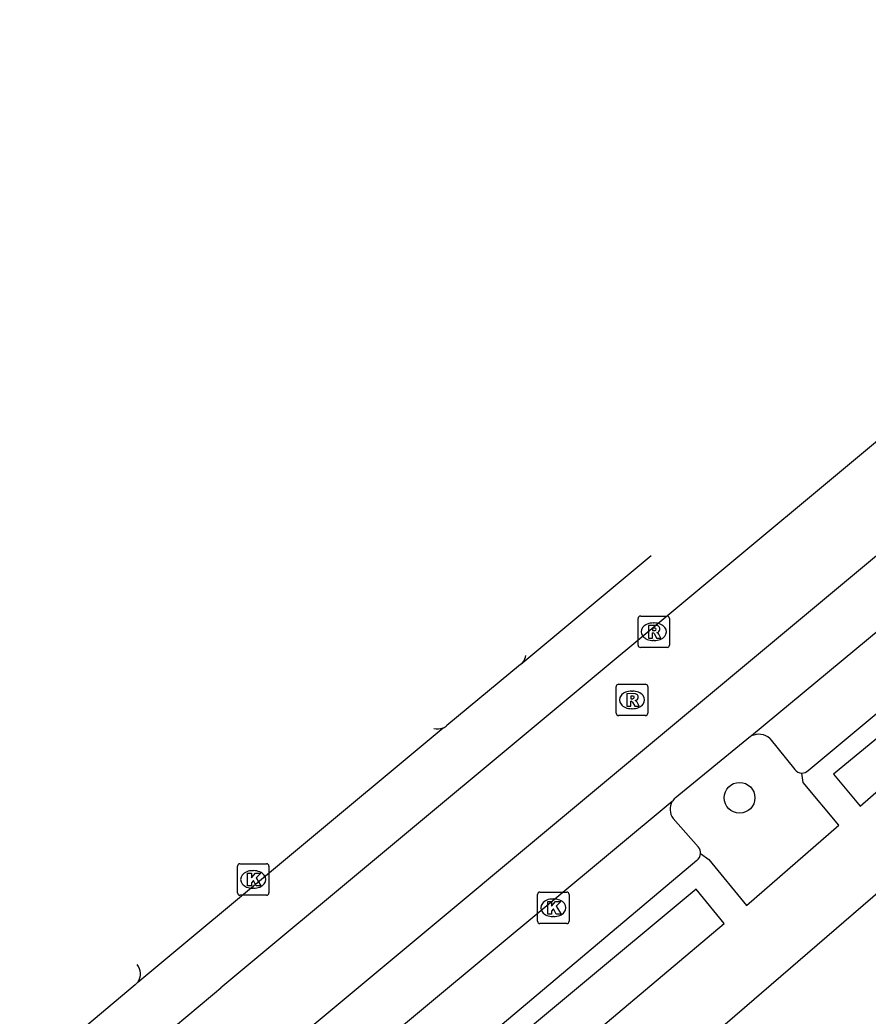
# Model space of a CAD drawing. Extents: x 159718 to 160783, y 383290 to 384030.
# Drawn here: x 159889.39 to 159916.35, y 383661.42 to 383693.06 of the extents above; entities that cross this region are included whole.
import ezdxf

# ---------------------------------------------------------------- set-up
doc = ezdxf.new("R2010")
doc.units = 0
for name, color, linetype in [('IMGEO_Boom', 7, 'Continuous'), ('IMGEO_Kolk', 7, 'Continuous'), ('IMGEO_Pand', 7, 'Continuous'), ('IMGEO_Parkeervlak_open', 7, 'Continuous'), ('IMGEO_Rijbaan_lokaal_gesloten', 7, 'Continuous'), ('IMGEO_Rioolput', 7, 'Continuous'), ('IMGEO_Voetpad_open', 7, 'Continuous')]:
    doc.layers.add(name, color=color, linetype=linetype)

msp = doc.modelspace()

# ---------------------------------------------------------------- linework, layer by layer
at = {"layer": 'IMGEO_Boom'}
msp.add_circle((159912.262, 383668.351), 0.489, dxfattribs=at)
at = {"layer": 'IMGEO_Kolk'}
for p, q in [((159896.301, 383665.331), (159896.301, 383666.183)), ((159896.376, 383666.257), (159897.228, 383666.257)), ((159896.789, 383666.037), (159896.814, 383666.037)), ((159897.302, 383666.183), (159897.302, 383665.331)), ((159896.812, 383665.477), (159896.787, 383665.477)), ((159905.916, 383665.357), (159906.768, 383665.357)), ((159897.228, 383665.257), (159896.376, 383665.257)), ((159905.841, 383664.431), (159905.841, 383665.283)), ((159906.329, 383665.137), (159906.354, 383665.137)), ((159906.842, 383665.283), (159906.842, 383664.431)), ((159906.352, 383664.577), (159906.327, 383664.577)), ((159906.768, 383664.357), (159905.916, 383664.357))]:
    msp.add_line(p, q, dxfattribs=at)
for points in [[(159896.301, 383665.331), (159896.301, 383666.183)], [(159896.376, 383666.257), (159897.228, 383666.257)], [(159896.622, 383665.957), (159896.745, 383665.957), (159896.745, 383665.806), (159896.875, 383665.957), (159897.039, 383665.957), (159896.893, 383665.806), (159897.046, 383665.557), (159896.894, 383665.557), (159896.809, 383665.721), (159896.745, 383665.654), (159896.745, 383665.557), (159896.622, 383665.557), (159896.622, 383665.957)], [(159897.302, 383666.183), (159897.302, 383665.331)], [(159905.916, 383665.357), (159906.768, 383665.357)], [(159897.228, 383665.257), (159896.376, 383665.257)], [(159905.841, 383664.431), (159905.841, 383665.283)], [(159906.162, 383665.057), (159906.285, 383665.057), (159906.285, 383664.906), (159906.415, 383665.057), (159906.579, 383665.057), (159906.433, 383664.906), (159906.586, 383664.657), (159906.434, 383664.657), (159906.349, 383664.821), (159906.285, 383664.754), (159906.285, 383664.657), (159906.162, 383664.657), (159906.162, 383665.057)], [(159906.842, 383665.283), (159906.842, 383664.431)], [(159906.768, 383664.357), (159905.916, 383664.357)]]:
    msp.add_lwpolyline(points, dxfattribs=at)
for centre, start, end in [((159896.378, 383666.181), 91.552, 178.448), ((159896.378, 383666.181), 91.552, 178.448), ((159897.226, 383666.181), 1.552, 88.448), ((159897.226, 383666.181), 1.552, 88.448), ((159896.378, 383665.333), 181.552, 268.448), ((159896.378, 383665.333), 181.552, 268.448), ((159897.226, 383665.333), 271.552, 358.448), ((159897.226, 383665.333), 271.552, 358.448), ((159905.918, 383665.281), 91.552, 178.448), ((159905.918, 383665.281), 91.552, 178.448), ((159906.766, 383665.281), 1.552, 88.448), ((159906.766, 383665.281), 1.552, 88.448), ((159905.918, 383664.433), 181.552, 268.448), ((159905.918, 383664.433), 181.552, 268.448), ((159906.766, 383664.433), 271.552, 358.448), ((159906.766, 383664.433), 271.552, 358.448)]:
    msp.add_arc(centre, 0.0765, start, end, dxfattribs=at)
for centre, major_axis, ratio, start_param, end_param in [((159896.788, 383665.757), (-0.387, 0.002), 0.722429, 4.712389, 7.853982), ((159896.813, 383665.757), (-0.39, 0.002), 0.717154, 1.570796, 4.712389), ((159906.328, 383664.857), (-0.387, 0.002), 0.722429, 4.712389, 7.853982), ((159906.353, 383664.857), (-0.39, 0.002), 0.717154, 1.570796, 4.712389)]:
    msp.add_ellipse(centre, major_axis=major_axis, ratio=ratio, start_param=start_param, end_param=end_param, dxfattribs=at)
at = {"layer": 'IMGEO_Pand'}
msp.add_lwpolyline([(159896.105, 383647.633), (159924.039, 383671.703)], dxfattribs=at)
at = {"layer": 'IMGEO_Parkeervlak_open'}
for points in [[(159905.378, 383672.666), (159905.311, 383672.596)], [(159913.225, 383670.234), (159914.016, 383669.254)], [(159910.152, 383667.698), (159910.957, 383666.781)], [(159893.114, 383663.056), (159893.117, 383663.052)]]:
    msp.add_lwpolyline(points, dxfattribs=at)
for centre, radius, start, end in [((159905.011, 383672.944), 0.46, 322.812, 351.494), ((159902.671, 383670.981), 0.443, 253.8064, 292.5099), ((159912.87, 383669.83), 0.538, 48.7291, 115.8014), ((159914.245, 383669.415), 0.28, 215.0356, 268.5785), ((159910.513, 383667.987), 0.462, 148.2471, 218.6373), ((159910.74, 383666.599), 0.283, 356.8183, 40.0516), ((159892.764, 383662.766), 0.455, 324.2802, 39.0404)]:
    msp.add_arc(centre, radius, start, end, dxfattribs=at)
at = {"layer": 'IMGEO_Rijbaan_lokaal_gesloten'}
for points in [[(159930.854, 383693.058), (159931.617, 383692.149), (159895.767, 383662.314)], [(159896.58, 383659.364), (159926.54, 383684.316)], [(159927.016, 383682.235), (159912.636, 383670.314)], [(159905.311, 383672.596), (159909.457, 383676.049)], [(159905.311, 383672.596), (159905.299, 383672.586), (159902.958, 383670.643)], [(159893.133, 383662.5), (159902.841, 383670.572)], [(159912.636, 383670.314), (159912.607, 383670.299), (159910.214, 383668.34)], [(159910.12, 383668.23), (159900.382, 383660.138)], [(159893.133, 383662.5), (159893.052, 383662.413), (159890.846, 383660.553)]]:
    msp.add_lwpolyline(points, dxfattribs=at)
for centre, radius, start, end in [((159902.665, 383670.994), 0.458, 292.6528, 309.8491), ((159910.518, 383667.985), 0.467, 130.5697, 148.3995), ((159804.865, 383769.238), 140.342, 307.03078, 310.36981)]:
    msp.add_arc(centre, radius, start, end, dxfattribs=at)
at = {"layer": 'IMGEO_Rioolput'}
for p, q in [((159909.034, 383673.199), (159909.034, 383674.051)), ((159909.109, 383674.125), (159909.961, 383674.125)), ((159909.522, 383673.905), (159909.547, 383673.905)), ((159910.035, 383674.051), (159910.035, 383673.199)), ((159909.545, 383673.345), (159909.52, 383673.345)), ((159909.961, 383673.125), (159909.109, 383673.125)), ((159908.342, 383671.034), (159908.342, 383671.886)), ((159908.417, 383671.96), (159909.269, 383671.96)), ((159908.83, 383671.74), (159908.855, 383671.74)), ((159909.343, 383671.886), (159909.343, 383671.034)), ((159908.853, 383671.18), (159908.828, 383671.18)), ((159909.269, 383670.96), (159908.417, 383670.96))]:
    msp.add_line(p, q, dxfattribs=at)
for points in [[(159909.034, 383673.199), (159909.034, 383674.051)], [(159909.109, 383674.125), (159909.961, 383674.125)], [(159910.035, 383674.051), (159910.035, 383673.199)], [(159909.623, 383673.823), (159909.371, 383673.825), (159909.371, 383673.425)], [(159909.371, 383673.425), (159909.495, 383673.425), (159909.495, 383673.587), (159909.506, 383673.587)], [(159909.549, 383673.744), (159909.495, 383673.744), (159909.495, 383673.663)], [(159909.495, 383673.663), (159909.547, 383673.663)], [(159909.553, 383673.558), (159909.624, 383673.425), (159909.764, 383673.425), (159909.699, 383673.551)], [(159909.961, 383673.125), (159909.109, 383673.125)], [(159908.342, 383671.034), (159908.342, 383671.886)], [(159908.417, 383671.96), (159909.269, 383671.96)], [(159908.931, 383671.658), (159908.679, 383671.66), (159908.679, 383671.26)], [(159909.343, 383671.886), (159909.343, 383671.034)], [(159908.679, 383671.26), (159908.803, 383671.26), (159908.803, 383671.422), (159908.814, 383671.422)], [(159908.857, 383671.579), (159908.803, 383671.579), (159908.803, 383671.498)], [(159908.803, 383671.498), (159908.855, 383671.498)], [(159908.861, 383671.393), (159908.932, 383671.26), (159909.072, 383671.26), (159909.007, 383671.386)], [(159909.269, 383670.96), (159908.417, 383670.96)]]:
    msp.add_lwpolyline(points, dxfattribs=at)
for centre, radius, start, end in [((159909.111, 383674.049), 0.0765, 91.552, 178.448), ((159909.111, 383674.049), 0.0765, 91.552, 178.448), ((159909.959, 383674.049), 0.0765, 1.552, 88.448), ((159909.959, 383674.049), 0.0765, 1.552, 88.448), ((159909.505, 383673.534), 0.0533, 26.0293, 88.6989), ((159909.531, 383673.852), 0.19, 274.7715, 282.9687), ((159909.555, 383673.648), 0.0964, 77.0061, 93.1865), ((159909.569, 383673.705), 0.0378, 276.6634, 79.6772), ((159909.622, 383673.713), 0.109, 350.3612, 89.416), ((159909.62, 383673.713), 0.112, 277.5842, 350.9817), ((159909.604, 383673.498), 0.108, 29.5134, 73.7905), ((159909.111, 383673.201), 0.0765, 181.552, 268.448), ((159909.111, 383673.201), 0.0765, 181.552, 268.448), ((159909.959, 383673.201), 0.0765, 271.552, 358.448), ((159909.959, 383673.201), 0.0765, 271.552, 358.448), ((159908.419, 383671.884), 0.0765, 91.552, 178.448), ((159908.419, 383671.884), 0.0765, 91.552, 178.448), ((159908.93, 383671.548), 0.109, 350.3612, 89.416), ((159909.267, 383671.884), 0.0765, 1.552, 88.448), ((159909.267, 383671.884), 0.0765, 1.552, 88.448), ((159908.813, 383671.369), 0.0533, 26.0293, 88.6989), ((159908.839, 383671.687), 0.19, 274.7715, 282.9687), ((159908.863, 383671.483), 0.0964, 77.0061, 93.1865), ((159908.877, 383671.54), 0.0378, 276.6634, 79.6772), ((159908.928, 383671.548), 0.112, 277.5842, 350.9817), ((159908.912, 383671.333), 0.108, 29.5134, 73.7905), ((159908.419, 383671.036), 0.0765, 181.552, 268.448), ((159908.419, 383671.036), 0.0765, 181.552, 268.448), ((159909.267, 383671.036), 0.0765, 271.552, 358.448), ((159909.267, 383671.036), 0.0765, 271.552, 358.448)]:
    msp.add_arc(centre, radius, start, end, dxfattribs=at)
for centre, major_axis, ratio, start_param, end_param in [((159909.521, 383673.625), (-0.387, 0.002), 0.722429, 4.712389, 7.853982), ((159909.546, 383673.625), (-0.39, 0.002), 0.717154, 1.570796, 4.712389), ((159908.829, 383671.46), (-0.387, 0.002), 0.722429, 4.712389, 7.853982), ((159908.854, 383671.46), (-0.39, 0.002), 0.717154, 1.570796, 4.712389)]:
    msp.add_ellipse(centre, major_axis=major_axis, ratio=ratio, start_param=start_param, end_param=end_param, dxfattribs=at)
at = {"layer": 'IMGEO_Voetpad_open'}
for points in [[(159914.443, 383669.217), (159927.825, 383680.354)], [(159921.285, 383674.068), (159915.253, 383669.102), (159916.095, 383668.088), (159922.002, 383673.22), (159921.285, 383674.068)], [(159911.023, 383666.583), (159911.29, 383666.389), (159912.48, 383664.928), (159915.419, 383667.483), (159914.28, 383668.832), (159914.238, 383669.135)], [(159910.901, 383666.363), (159902.161, 383659.006)], [(159902.959, 383658.85), (159903.931, 383657.753), (159911.77, 383664.356), (159910.882, 383665.445), (159902.959, 383658.85)]]:
    msp.add_lwpolyline(points, dxfattribs=at)
for centre, radius, start, end in [((159914.245, 383669.415), 0.28, 268.6076, 314.9953), ((159910.733, 383666.6), 0.29, 305.3238, 356.6555)]:
    msp.add_arc(centre, radius, start, end, dxfattribs=at)

doc.saveas('drawing.dxf')
